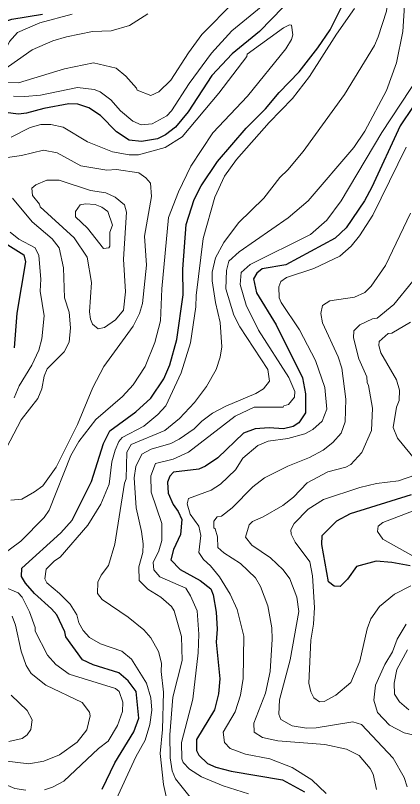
# Model space of a CAD drawing. Extents: x 673.3 to 698.5, y 6984.3 to 7012.3.
# Drawn here: x 678.798 to 679.596, y 6986.028 to 6987.614 of the extents above; entities that cross this region are included whole.
import ezdxf

# ---------------------------------------------------------------- set-up
doc = ezdxf.new("R2010")
doc.units = 0
doc.header["$LTSCALE"] = 0.032
doc.layers.add('1', color=7, linetype='Continuous', lineweight=25)
doc.layers.add('2', color=7, linetype='Continuous', lineweight=13)

msp = doc.modelspace()

# ---------------------------------------------------------------- linework, layer by layer
at = {"layer": '1'}
for points in [[(679.3712, 6987.6557), (679.2984, 6987.5806), (679.2422, 6987.5349), (679.2009, 6987.4904), (679.1518, 6987.4157), (679.1261, 6987.3847), (679.1053, 6987.3685), (679.0893, 6987.3606), (679.0561, 6987.3551), (679.0307, 6987.3577), (679.0049, 6987.3748), (678.972, 6987.4084), (678.9482, 6987.4242), (678.9255, 6987.4315), (678.9072, 6987.4324), (678.8557, 6987.4227), (678.8204, 6987.413), (678.804, 6987.4114), (678.7498, 6987.4177)], [(678.5979, 6987.6484), (678.7021, 6987.5702), (678.7271, 6987.5587), (678.7376, 6987.559), (678.7479, 6987.5668), (678.7566, 6987.5844), (678.7703, 6987.5994), (678.7903, 6987.6058), (678.8534, 6987.616)], [(678.914, 6986.5781), (678.9538, 6986.6573), (678.9783, 6986.7358), (678.9914, 6986.7613), (679.0444, 6986.8003), (679.0757, 6986.8286), (679.1019, 6986.8682), (679.1142, 6986.8967), (679.1289, 6986.9488), (679.1421, 6987.0404), (679.1413, 6987.0928), (679.148, 6987.1847), (679.1641, 6987.2361), (679.1789, 6987.2639), (679.2125, 6987.3137), (679.2714, 6987.3825), (679.3111, 6987.4223), (679.3389, 6987.4557), (679.3797, 6987.4981), (679.4181, 6987.547), (679.4436, 6987.5843), (679.4726, 6987.6415)], [(679.6409, 6987.4663), (679.5871, 6987.3874), (679.5294, 6987.2616), (679.5138, 6987.2335), (679.4761, 6987.1776), (679.4537, 6987.1567), (679.3525, 6987.1019), (679.3041, 6987.0941), (679.2933, 6987.0852), (679.2864, 6987.0732), (679.2923, 6987.0448)], [(678.7593, 6987.1564), (678.8149, 6987.1223), (678.8179, 6987.1079), (678.8002, 6987.003), (678.7952, 6986.9318)], [(679.2923, 6987.0448), (679.3325, 6986.9791), (679.3871, 6986.8699), (679.3929, 6986.8374), (679.3929, 6986.7983), (679.3792, 6986.7779), (679.3677, 6986.7702), (679.3476, 6986.7655), (679.3183, 6986.7678), (679.2894, 6986.7655), (679.2656, 6986.7567), (679.2132, 6986.7061), (679.188, 6986.689), (679.1737, 6986.6826), (679.122, 6986.6766), (679.1145, 6986.6684), (679.1096, 6986.6563), (679.1112, 6986.6337), (679.1211, 6986.6105), (679.1317, 6986.5957), (679.1388, 6986.5794), (679.1365, 6986.5491), (679.122, 6986.5183), (679.1164, 6986.4969), (679.1358, 6986.4768), (679.1768, 6986.4545), (679.1989, 6986.4374), (679.2034, 6986.4251), (679.2097, 6986.3895), (679.2114, 6986.355), (679.2098, 6986.3282), (679.217, 6986.2526), (679.2147, 6986.2217), (679.2064, 6986.1889), (679.1691, 6986.1281), (679.1691, 6986.106), (679.1743, 6986.0964), (679.1921, 6986.0793), (679.2086, 6986.0717), (679.2405, 6986.0633), (679.3457, 6986.0455), (679.3911, 6986.0212)], [(679.6079, 6986.4844), (679.57, 6986.4915), (679.5379, 6986.4942), (679.4974, 6986.4829), (679.479, 6986.4574), (679.4644, 6986.4422), (679.4516, 6986.4426), (679.44, 6986.4516), (679.4264, 6986.5285), (679.4273, 6986.5471), (679.4573, 6986.5768), (679.485, 6986.5916), (679.6102, 6986.6306)], [(678.9753, 6986.0262), (679.0019, 6986.0806), (679.0408, 6986.1442), (679.0508, 6986.1723), (679.0452, 6986.2269), (679.0287, 6986.2484), (679.01, 6986.2654), (678.9571, 6986.2818), (678.935, 6986.2918), (678.9011, 6986.3388), (678.8992, 6986.3491), (678.8824, 6986.384), (678.8716, 6986.3966), (678.8367, 6986.4275), (678.8181, 6986.4492), (678.8099, 6986.4629), (678.8105, 6986.4796), (678.8906, 6986.5522), (678.914, 6986.5781)]]:
    msp.add_lwpolyline(points, dxfattribs=at)
at = {"layer": '2'}
for points in [[(679.2016, 6987.0694), (679.2016, 6987.0869), (679.2085, 6987.1167), (679.225, 6987.148), (679.2557, 6987.1885), (679.3071, 6987.239), (679.3401, 6987.2811), (679.3568, 6987.297), (679.388, 6987.3346), (679.4731, 6987.4516), (679.5345, 6987.5519), (679.5423, 6987.5694), (679.5591, 6987.6227), (679.5663, 6987.6834), (679.5681, 6987.7592), (679.5712, 6987.7766), (679.5779, 6987.7934), (679.597, 6987.8204)], [(678.7938, 6987.4478), (678.8169, 6987.4471), (678.8487, 6987.4502), (678.9249, 6987.4657), (678.9595, 6987.4617), (678.9714, 6987.4567), (678.9937, 6987.4407), (679.0135, 6987.4177), (679.0385, 6987.3967), (679.0559, 6987.3893), (679.078, 6987.3915), (679.1081, 6987.4076), (679.1181, 6987.4182), (679.1542, 6987.4737), (679.2001, 6987.5361), (679.2417, 6987.5817), (679.3323, 6987.6567)], [(679.5982, 6987.6669), (679.5925, 6987.5804), (679.5795, 6987.5166), (679.5593, 6987.4598), (679.5149, 6987.376), (679.4921, 6987.3428), (679.3984, 6987.2334), (679.3571, 6987.1985), (679.2566, 6987.129), (679.2358, 6987.1097), (679.2307, 6987.0902), (679.2292, 6987.0528), (679.2461, 6986.9989), (679.2582, 6986.9745), (679.3155, 6986.8876), (679.3188, 6986.8634), (679.3064, 6986.8477), (679.2908, 6986.8381), (679.2291, 6986.8122), (679.2022, 6986.7976), (679.1803, 6986.7815), (679.1641, 6986.7656), (679.1337, 6986.7441), (679.1166, 6986.7355), (679.0764, 6986.7236), (679.0567, 6986.7139), (679.0447, 6986.6882), (679.0411, 6986.6654), (679.0452, 6986.6035), (679.0566, 6986.5551)], [(679.2464, 6987.6413), (679.1802, 6987.5746), (679.1525, 6987.5372), (679.1162, 6987.4807), (679.0919, 6987.4566), (679.0753, 6987.4495), (679.0474, 6987.4605), (679.0464, 6987.4646), (679.0244, 6987.489), (679.0041, 6987.5053), (678.958, 6987.5162), (678.8981, 6987.5041), (678.8036, 6987.4756), (678.7744, 6987.4768), (678.7433, 6987.4843), (678.7187, 6987.4977), (678.6855, 6987.5226), (678.6329, 6987.5445), (678.5642, 6987.5618), (678.5262, 6987.5594), (678.4944, 6987.5466), (678.4725, 6987.5316)], [(678.5251, 6987.6278), (678.5797, 6987.6069), (678.6152, 6987.5885), (678.6326, 6987.5747), (678.7148, 6987.5345), (678.7355, 6987.5211), (678.7463, 6987.5033), (678.7575, 6987.5001), (678.7715, 6987.5008), (678.8321, 6987.5433), (678.8743, 6987.5614), (678.9021, 6987.5699), (678.9558, 6987.5804), (678.9942, 6987.5823), (679.0316, 6987.593), (679.0693, 6987.6171)], [(679.4934, 6987.6276), (679.4564, 6987.5749), (679.4014, 6987.4881), (679.3664, 6987.4433), (679.3186, 6987.3939), (679.2514, 6987.3178), (679.2269, 6987.2836), (679.2067, 6987.2409), (679.1828, 6987.156), (679.1683, 6987.0391), (679.1681, 6987.016), (679.1566, 6986.9423), (679.1376, 6986.8804), (679.1064, 6986.8129), (679.0898, 6986.7953), (679.0608, 6986.7713), (679.0169, 6986.7476), (679.0101, 6986.7393), (679.0021, 6986.722), (678.9956, 6986.6976), (678.9899, 6986.652), (678.9728, 6986.611), (678.9465, 6986.5677), (678.8895, 6986.5024), (678.8777, 6986.4946), (678.8607, 6986.4779), (678.8579, 6986.458), (678.8621, 6986.4494), (678.8883, 6986.428), (678.9102, 6986.406), (678.9238, 6986.3843), (678.9274, 6986.3679), (678.9367, 6986.352), (678.9494, 6986.3377), (678.9721, 6986.3243), (679.0162, 6986.3096), (679.0361, 6986.2932), (679.0665, 6986.2439), (679.0752, 6986.2138), (679.0778, 6986.1884), (679.0736, 6986.1593), (679.0638, 6986.1267), (679.045, 6986.0925), (679.0002, 6985.9964)], [(678.9141, 6987.6163), (678.8478, 6987.5982), (678.8016, 6987.5788), (678.7853, 6987.5599), (678.7742, 6987.5377), (678.7608, 6987.5252), (678.7455, 6987.527), (678.6402, 6987.5896), (678.5936, 6987.6183)], [(678.8084, 6986.5351), (678.8566, 6986.5835), (678.8667, 6986.5991), (678.9111, 6986.7106), (678.9274, 6986.7399), (678.9626, 6986.7846), (679.017, 6986.8317), (679.039, 6986.8561), (679.0641, 6986.8935), (679.0834, 6986.9429), (679.0956, 6986.9869), (679.0982, 6987.0527), (679.112, 6987.1991), (679.1321, 6987.2518), (679.1578, 6987.3042), (679.203, 6987.3727), (679.2742, 6987.448), (679.3524, 6987.5451), (679.364, 6987.5644), (679.3669, 6987.5739), (679.3643, 6987.5935), (679.3598, 6987.5944), (679.3476, 6987.5881), (679.2735, 6987.5343), (679.2728, 6987.5297), (679.2149, 6987.4539), (679.1401, 6987.3644), (679.1052, 6987.343), (679.0499, 6987.328), (679.0311, 6987.3274), (678.9965, 6987.334), (678.9453, 6987.354), (678.8956, 6987.3843), (678.8699, 6987.3901), (678.8499, 6987.3899), (678.8277, 6987.3835), (678.7891, 6987.364)], [(679.1214, 6986.7032), (679.1526, 6986.7175), (679.2488, 6986.7916), (679.2878, 6986.8101), (679.347, 6986.8102), (679.3488, 6986.8128), (679.358, 6986.8152), (679.3701, 6986.8309), (679.3709, 6986.8419), (679.3589, 6986.8711), (679.2965, 6986.968), (679.2714, 6987.0194), (679.2586, 6987.0616), (679.2612, 6987.0865), (679.2792, 6987.1027), (679.4033, 6987.164), (679.4367, 6987.1935), (679.4664, 6987.2332), (679.5494, 6987.3732), (679.6273, 6987.4917)], [(678.7879, 6986.619), (678.8108, 6986.6216), (678.8366, 6986.6361), (678.8536, 6986.6488), (678.8813, 6986.687), (678.925, 6986.7743), (678.9566, 6986.8504), (678.9789, 6986.8936), (679.0393, 6986.9761), (679.0522, 6987.0022), (679.0582, 6987.0227), (679.0663, 6987.1012), (679.0623, 6987.1606), (679.0769, 6987.2424), (679.0745, 6987.2697), (679.0655, 6987.2807), (679.0508, 6987.2906), (679.0051, 6987.2973), (678.9855, 6987.2964), (678.9315, 6987.3048), (678.8834, 6987.3321), (678.8554, 6987.337), (678.8099, 6987.3262), (678.7816, 6987.3225)], [(679.5994, 6987.3431), (679.5313, 6987.2036), (679.5036, 6987.1612), (679.487, 6987.1405), (679.4632, 6987.1198), (679.4098, 6987.0947), (679.3541, 6987.0757), (679.3422, 6987.0676), (679.3384, 6987.0569), (679.3392, 6987.0342)], [(678.7913, 6987.2391), (678.832, 6987.1904), (678.8729, 6987.1551), (678.887, 6987.137), (678.8961, 6987.096), (678.8985, 6987.0344), (678.9076, 6987.0046), (678.9108, 6986.9728), (678.9076, 6986.9432), (678.8976, 6986.9233), (678.8625, 6986.889), (678.8564, 6986.8739), (678.8515, 6986.8474), (678.8434, 6986.8276), (678.8095, 6986.7844), (678.7791, 6986.7269)], [(679.2048, 6986.5622), (679.2048, 6986.5762), (679.2113, 6986.5853), (679.2205, 6986.5867), (679.2423, 6986.6034), (679.2846, 6986.6465), (679.3085, 6986.6654), (679.3569, 6986.6892), (679.4009, 6986.7066), (679.4293, 6986.7221), (679.4488, 6986.7373), (679.4661, 6986.7564), (679.4743, 6986.7802), (679.4759, 6986.8263), (679.4677, 6986.8898), (679.4602, 6986.9131), (679.4281, 6986.9832), (679.4246, 6987.002), (679.4277, 6987.0189), (679.4426, 6987.0284), (679.4933, 6987.0356), (679.5145, 6987.0452), (679.5274, 6987.0581), (679.5574, 6987.1009), (679.6086, 6987.2082)], [(678.7865, 6987.169), (678.8042, 6987.155), (678.8382, 6987.1368), (678.8455, 6987.1214), (678.8497, 6987.0727), (678.8481, 6987.0482), (678.8562, 6986.9973), (678.852, 6986.9505), (678.8453, 6986.9272), (678.8311, 6986.896), (678.8051, 6986.8536), (678.7948, 6986.8294)], [(679.107, 6986.0116), (679.1013, 6986.0357), (679.0948, 6986.0996), (679.0997, 6986.1491), (679.1013, 6986.2252), (679.0965, 6986.2677), (679.0972, 6986.2849), (679.0909, 6986.3088), (679.0753, 6986.337), (679.0612, 6986.3535), (679.029, 6986.3796), (678.9756, 6986.4155), (678.9662, 6986.4277), (678.967, 6986.4512), (678.9737, 6986.4651), (678.9884, 6986.485), (679.0019, 6986.5287), (679.0215, 6986.6543), (679.0248, 6986.6631), (679.0264, 6986.7179), (679.035, 6986.7338), (679.1044, 6986.762), (679.1343, 6986.787), (679.1651, 6986.8194), (679.1897, 6986.8523), (679.2095, 6986.8874), (679.2179, 6986.9123), (679.2211, 6986.9337), (679.2179, 6986.9835), (679.208, 6987.0247), (679.2016, 6987.0694)], [(679.6131, 6987.0688), (679.5743, 6987.0209), (679.5398, 6986.9929), (679.5302, 6986.9911), (679.5046, 6986.9792), (679.4923, 6986.9665), (679.4915, 6986.952), (679.5027, 6986.909), (679.5191, 6986.8721), (679.5192, 6986.8605), (679.5224, 6986.8547), (679.5305, 6986.808), (679.5281, 6986.7621), (679.5087, 6986.7168), (679.486, 6986.6926), (679.476, 6986.6872), (679.4385, 6986.6774), (679.3965, 6986.6548), (679.3684, 6986.6254), (679.3462, 6986.6081), (679.3061, 6986.5851), (679.2842, 6986.5758), (679.2772, 6986.5688), (679.27, 6986.5433), (679.2829, 6986.527), (679.321, 6986.5009), (679.3473, 6986.4763), (679.3606, 6986.4579), (679.375, 6986.4201), (679.379, 6986.3908), (679.3612, 6986.2917), (679.3399, 6986.2098), (679.3384, 6986.1805), (679.3426, 6986.1693), (679.3659, 6986.1566), (679.3952, 6986.1514), (679.4147, 6986.1522), (679.4904, 6986.1644), (679.508, 6986.1589), (679.5728, 6986.0903), (679.5955, 6986.0507), (679.6013, 6986.0314)], [(679.3392, 6987.0342), (679.343, 6987.025), (679.3807, 6986.969), (679.4132, 6986.9055), (679.4328, 6986.8501), (679.4368, 6986.8062), (679.4273, 6986.7815), (679.4081, 6986.7644), (679.3919, 6986.7551), (679.3569, 6986.7458), (679.3164, 6986.7401), (679.2953, 6986.7311), (679.2642, 6986.7057), (679.2493, 6986.6813), (679.2187, 6986.6524), (679.1994, 6986.6401), (679.1526, 6986.6225), (679.1503, 6986.6121), (679.1561, 6986.5909), (679.1738, 6986.5659), (679.1779, 6986.5471), (679.174, 6986.512), (679.1838, 6986.4973), (679.1979, 6986.4847), (679.2163, 6986.4622), (679.2383, 6986.4264), (679.253, 6986.3951), (679.2666, 6986.3403), (679.265, 6986.2534), (679.2593, 6986.2196), (679.2486, 6986.1854), (679.2237, 6986.1436), (679.2267, 6986.1223), (679.2384, 6986.1099), (679.2697, 6986.0983), (679.3194, 6986.0887), (679.3655, 6986.0706), (679.4057, 6986.0456), (679.4352, 6986.0178)], [(679.6231, 6986.6968), (679.5817, 6986.7465), (679.573, 6986.7681), (679.5796, 6986.81), (679.5851, 6986.824), (679.586, 6986.8446), (679.5797, 6986.8659), (679.5479, 6986.9212), (679.5436, 6986.9368), (679.5444, 6986.945), (679.5628, 6986.9613), (679.5703, 6986.962), (679.6083, 6986.9844)], [(679.2759, 6986.0168), (679.2241, 6986.033), (679.1798, 6986.0519), (679.1549, 6986.0676), (679.1421, 6986.0809), (679.1389, 6986.0889), (679.1381, 6986.1223), (679.1615, 6986.211), (679.1723, 6986.3064), (679.1739, 6986.3442), (679.1706, 6986.3922), (679.1569, 6986.4232), (679.1472, 6986.4386), (679.0939, 6986.4619), (679.0817, 6986.4764), (679.0803, 6986.4911), (679.0917, 6986.5152), (679.098, 6986.5368), (679.0981, 6986.5716), (679.0761, 6986.6354), (679.0753, 6986.6691), (679.085, 6986.6943), (679.1214, 6986.7032)], [(679.6089, 6986.4433), (679.5754, 6986.4263), (679.5449, 6986.401), (679.5271, 6986.3758), (679.5192, 6986.3552), (679.5046, 6986.2888), (679.4857, 6986.2452), (679.4554, 6986.2193), (679.431, 6986.2065), (679.422, 6986.2053), (679.4103, 6986.2139), (679.4037, 6986.2258), (679.3995, 6986.2436), (679.4037, 6986.3322), (679.4092, 6986.3647), (679.4117, 6986.3994), (679.4075, 6986.4644), (679.402, 6986.4929), (679.3714, 6986.5328), (679.3636, 6986.5494), (679.3628, 6986.5582), (679.3695, 6986.5717), (679.3981, 6986.6011), (679.4302, 6986.6208), (679.5047, 6986.6455), (679.5389, 6986.6537), (679.5835, 6986.6587), (679.6197, 6986.6711)], [(679.6215, 6986.5999), (679.5515, 6986.5735), (679.5421, 6986.5659), (679.5407, 6986.5549), (679.5518, 6986.5391), (679.614, 6986.5047)], [(679.5387, 6986.0257), (679.5321, 6986.0569), (679.526, 6986.0689), (679.5028, 6986.0952), (679.477, 6986.1083), (679.4326, 6986.1179), (679.3362, 6986.1253), (679.305, 6986.1327), (679.2878, 6986.1435), (679.2867, 6986.1616), (679.3108, 6986.2236), (679.3204, 6986.268), (679.3245, 6986.3344), (679.3236, 6986.3572), (679.3155, 6986.4022), (679.3003, 6986.4423), (679.2902, 6986.4602), (679.2597, 6986.4892), (679.2251, 6986.5113), (679.213, 6986.522), (679.2121, 6986.5439), (679.2074, 6986.5605), (679.2048, 6986.5622)], [(679.0566, 6986.5551), (679.0598, 6986.5295), (679.0591, 6986.5116), (679.0509, 6986.4823), (679.0517, 6986.4546), (679.0696, 6986.4366), (679.0963, 6986.4203), (679.1177, 6986.4015), (679.1235, 6986.3926), (679.1387, 6986.3393), (679.1397, 6986.2904), (679.1209, 6986.2155), (679.1144, 6986.1377), (679.1151, 6986.0905), (679.1194, 6986.0644), (679.1259, 6986.0474), (679.1564, 6986.0101)], [(678.8573, 6986.0252), (678.8739, 6986.0303), (678.8972, 6986.0427), (678.9682, 6986.1102), (678.9879, 6986.1247), (679.0073, 6986.1572), (679.0174, 6986.1856), (679.0183, 6986.2051), (679.0102, 6986.2269), (679.0028, 6986.2328), (678.9081, 6986.2627), (678.8803, 6986.2821), (678.8637, 6986.301), (678.8384, 6986.3504), (678.8383, 6986.3579), (678.8265, 6986.3899), (678.8114, 6986.4201), (678.8031, 6986.4291), (678.7735, 6986.4415), (678.7516, 6986.4564), (678.7472, 6986.4751), (678.758, 6986.4942), (678.7662, 6986.5036), (678.8084, 6986.5351)], [(678.791, 6986.3811), (678.7977, 6986.3628), (678.809, 6986.3093), (678.8197, 6986.2798), (678.83, 6986.264), (678.8597, 6986.2395), (678.9342, 6986.2044), (678.9498, 6986.1846), (678.9507, 6986.1768), (678.9443, 6986.148), (678.9246, 6986.123), (678.8878, 6986.0966), (678.8557, 6986.0838), (678.8251, 6986.0781), (678.7401, 6986.0887)], [(679.6393, 6986.1315), (679.5957, 6986.1419), (679.5654, 6986.158), (679.5408, 6986.1837), (679.533, 6986.2091), (679.5368, 6986.24), (679.5559, 6986.282), (679.5715, 6986.3083), (679.5808, 6986.334), (679.5999, 6986.3649)], [(679.6021, 6986.3124), (679.5803, 6986.272), (679.5749, 6986.2438), (679.5757, 6986.2214), (679.5858, 6986.2054), (679.6049, 6986.1895)], [(678.7891, 6986.2193), (678.8214, 6986.1878), (678.8319, 6986.1685), (678.829, 6986.1488), (678.8217, 6986.138), (678.8116, 6986.1305), (678.7843, 6986.124)], [(678.6746, 6986.016), (678.6812, 6986.0631), (678.6876, 6986.0746), (678.7077, 6986.078), (678.7562, 6986.0447), (678.7966, 6986.028), (678.8187, 6986.0244)]]:
    msp.add_lwpolyline(points, dxfattribs=at)
for points in [[(678.9555, 6986.9806), (678.9515, 6986.9905), (678.9499, 6987.0056), (678.9539, 6987.0657), (678.945, 6987.1177), (678.9183, 6987.1577), (678.8481, 6987.2208), (678.847, 6987.2266), (678.8327, 6987.2445), (678.8311, 6987.2596), (678.8395, 6987.266), (678.8619, 6987.276), (678.887, 6987.2759), (678.9517, 6987.2544), (678.9833, 6987.2499), (679.0023, 6987.2409), (679.0217, 6987.225), (679.0256, 6987.21), (679.0192, 6987.1133), (679.0232, 6987.0466), (679.0191, 6987.0093), (679.0031, 6986.9889), (678.9803, 6986.9736), (678.9677, 6986.9708)], [(678.9452, 6987.1773), (678.9206, 6987.2007), (678.9207, 6987.2117), (678.9304, 6987.2254), (678.9411, 6987.2272), (678.9613, 6987.2255), (678.9749, 6987.2206), (678.9873, 6987.2115), (678.997, 6987.1833), (678.9914, 6987.1691), (678.9913, 6987.1406), (678.9893, 6987.1367), (678.9781, 6987.1354)]]:
    msp.add_lwpolyline(points, close=True, dxfattribs=at)

doc.saveas('drawing.dxf')
